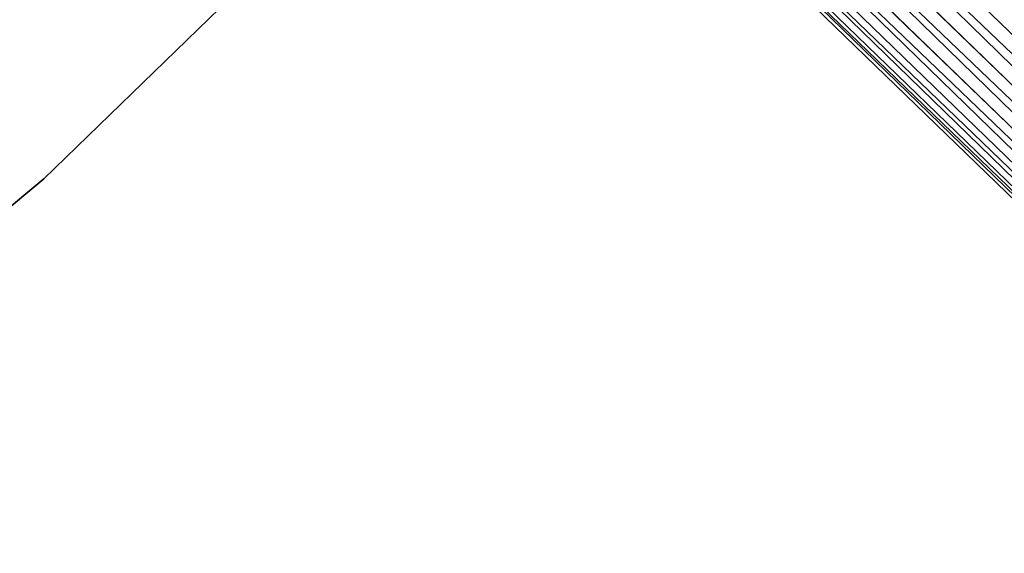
# Model space of a CAD drawing. Extents: x -102 to 102, y -101 to 102.
# Tile 315 of 481: x 42.4 to 47.32, y -49.06 to -46.39. Entities that reach past the tile are written whole.
import ezdxf

# ---------------------------------------------------------------- set-up
doc = ezdxf.new("R2010")
doc.units = 0
doc.header["$LTSCALE"] = 25.4
doc.layers.get('0').update_dxf_attribs({"linetype": 'CONTINUOUS'})

# ---------------------------------------------------------------- blocks, each defined once
blk = doc.blocks.new('NL2500011659_STL')
at = {"color": 0}
for p, q in [((30.8049, -30.4066, -8.4135), (57.6411, -56.4288, -8.4135)), ((30.8049, -30.4066, -8.4135), (57.6411, -56.4288, -8.4135)), ((30.8049, -30.4066, -6.5865), (57.5151, -56.5587, -6.691)), ((30.8049, -30.4066, -6.5865), (57.5151, -56.5587, -6.691)), ((57.4069, -56.6703, -8.1691), (30.6789, -30.5366, -8.309)), ((30.6789, -30.5366, -8.309), (57.6411, -56.4288, -8.4135)), ((30.6789, -30.5366, -8.309), (57.6411, -56.4288, -8.4135)), ((57.4069, -56.6703, -8.1691), (30.6789, -30.5366, -8.309)), ((30.6789, -30.5366, -6.691), (57.5151, -56.5587, -6.691)), ((30.6789, -30.5366, -6.691), (57.5151, -56.5587, -6.691)), ((30.5707, -30.6481, -8.1691), (57.4069, -56.6703, -8.1691)), ((30.5707, -30.6481, -8.1691), (57.4069, -56.6703, -8.1691)), ((57.5151, -56.5587, -6.691), (30.5707, -30.6481, -6.8309)), ((30.5707, -30.6481, -6.8309), (57.3214, -56.7585, -7)), ((30.5707, -30.6481, -6.8309), (57.3214, -56.7585, -7)), ((57.5151, -56.5587, -6.691), (30.5707, -30.6481, -6.8309)), ((57.2622, -56.8195, -7.809), (30.4852, -30.7363, -8)), ((30.4852, -30.7363, -8), (57.4069, -56.6703, -8.1691)), ((30.4852, -30.7363, -8), (57.4069, -56.6703, -8.1691)), ((57.2622, -56.8195, -7.809), (30.4852, -30.7363, -8)), ((30.4852, -30.7363, -7), (57.3214, -56.7585, -7)), ((30.4852, -30.7363, -7), (57.3214, -56.7585, -7)), ((30.426, -30.7974, -7.809), (57.2622, -56.8195, -7.809)), ((30.426, -30.7974, -7.809), (57.2622, -56.8195, -7.809)), ((57.3214, -56.7585, -7), (30.426, -30.7974, -7.191)), ((30.426, -30.7974, -7.191), (57.232, -56.8507, -7.3955)), ((30.426, -30.7974, -7.191), (57.232, -56.8507, -7.3955)), ((57.3214, -56.7585, -7), (30.426, -30.7974, -7.191)), ((57.232, -56.8507, -7.3955), (30.3957, -30.8286, -7.6045)), ((30.3957, -30.8286, -7.3955), (57.232, -56.8507, -7.3955)), ((57.232, -56.8507, -7.3955), (30.3957, -30.8286, -7.6045)), ((30.3957, -30.8286, -7.6045), (57.2622, -56.8195, -7.809)), ((30.3957, -30.8286, -7.6045), (57.2622, -56.8195, -7.809)), ((30.3957, -30.8286, -7.3955), (57.232, -56.8507, -7.3955)), ((42.5204, -47.1822, -308.5), (45.927, -43.8738, -308.5)), ((45.927, -43.8738, -318), (42.5204, -47.1822, -318)), ((42.5204, -47.1822, -308.5), (45.927, -43.8738, -308.5)), ((45.927, -43.8738, -318), (42.5204, -47.1822, -318)), ((47.7249, -46.8134, -306.0798), (46.1674, -45.3031, -306.4594)), ((47.7249, -46.8134, -306.0798), (46.1674, -45.3031, -306.4594)), ((47.5309, -47.0938, -306.3177), (45.9534, -45.5642, -306.7021)), ((47.5309, -47.0938, -306.3177), (45.9534, -45.5642, -306.7021)), ((47.8819, -47.2178, -307.7567), (46.1838, -45.5712, -308.1705)), ((47.8819, -47.2178, -307.7567), (46.1838, -45.5712, -308.1705)), ((47.4453, -47.3004, -306.6683), (45.8384, -45.7423, -307.0599)), ((47.4453, -47.3004, -306.6683), (45.8384, -45.7423, -307.0599)), ((47.6374, -47.3683, -307.4558), (45.9645, -45.7461, -307.8635)), ((47.6374, -47.3683, -307.4558), (45.9645, -45.7461, -307.8635)), ((47.483, -47.3975, -307.0709), (45.8424, -45.8067, -307.4707)), ((47.483, -47.3975, -307.0709), (45.8424, -45.8067, -307.4707)), ((38.8761, -50.2266, -308.5), (42.5204, -47.1822, -308.5)), ((42.5204, -47.1822, -318), (38.8761, -50.2266, -318)), ((38.8761, -50.2266, -308.5), (42.5204, -47.1822, -308.5)), ((42.5204, -47.1822, -318), (38.8761, -50.2266, -318)), ((42.5204, -47.1822, -308.5), (42.5204, -47.1822, -318)), ((42.5204, -47.1822, -308.5), (42.5204, -47.1822, -318))]:
    blk.add_line(p, q, dxfattribs=at)

msp = doc.modelspace()

# ---------------------------------------------------------------- block references
at = {"color": 0}
msp.add_blockref('NL2500011659_STL', (0, 0), dxfattribs=at)

doc.saveas('drawing.dxf')
